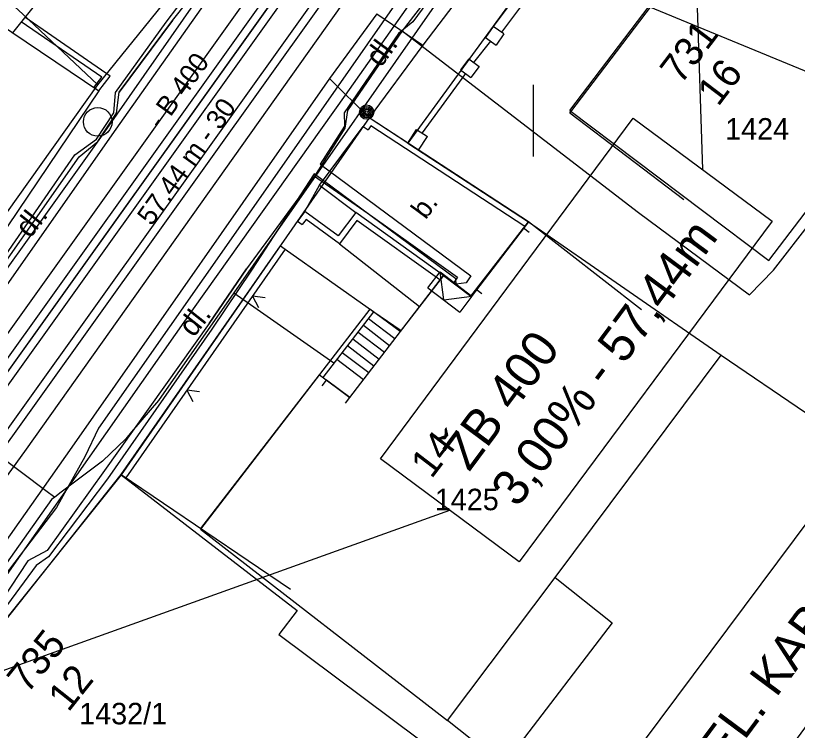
# Model space of a CAD drawing. Extents: x -601580 to 4, y -1204314 to 4.
# Drawn here: x -600360.41 to -600333.14, y -1203752.45 to -1203727.51 of the extents above; entities that cross this region are included whole.
import ezdxf

# ---------------------------------------------------------------- set-up
doc = ezdxf.new("R2010")
doc.units = 0
for name, color, linetype in [('00-EON NN', 7, 'Continuous'), ('00-EON VN', 7, 'Continuous'), ('00-INNOGY-NTL', 7, 'Continuous'), ('00-KN-HRANICE PARCEL', 7, 'Continuous'), ('00-KN-PARC. CISLA', 7, 'Continuous'), ('00-KN-VNITRNI KRESBA', 7, 'Continuous'), ('00-POLOHOPIS', 7, 'Continuous'), ('00-SITE KOM. KABEL', 7, 'Continuous'), ('00-VODOVOD STAVAJICI', 7, 'Continuous'), ('11-REKONSTRUKCE  VYKOP', 7, 'Continuous'), ('11-REKONSTRUKCE KANALIZACE', 7, 'Continuous'), ('11-REKONSTRUKCE KANALIZACE OSA', 7, 'Continuous'), ('11-REKONSTRUKCE KANALIZACE POPIS', 7, 'Continuous'), ('11-REKONSTRUKCE VODOVOD', 7, 'Continuous'), ('11-VAK-KANAL PUVODNI', 7, 'Continuous'), ('Vrstva 25', 7, 'Continuous'), ('Vrstva 26', 7, 'Continuous'), ('Vrstva 28', 7, 'Continuous'), ('Vrstva 6', 7, 'Continuous'), ('Vrstva 9', 7, 'Continuous')]:
    doc.layers.add(name, color=color, linetype=linetype)

# ---------------------------------------------------------------- blocks, each defined once
blk = doc.blocks.new('6.01A_1614')
at = {"layer": 'Vrstva 25'}
for radius in [0.25, 0.2, 0.15, 0.1, 0.05]:
    blk.add_circle((0, 0), radius, dxfattribs=at)
blk = doc.blocks.new('6.20D_110')
at = {"layer": 'Vrstva 28'}
blk.add_circle((0, 0), 0.5, dxfattribs=at)
blk = doc.blocks.new('VCHOD_2454')
at = {"layer": 'Vrstva 6'}
blk.add_line((0, 0.25), (0, 0), dxfattribs=at)
blk = doc.blocks.new('VCHOD_2456')
at = {"layer": 'Vrstva 6'}
blk.add_line((0, 0.25), (0, 0), dxfattribs=at)
blk = doc.blocks.new('VCHOD_2462')
at = {"layer": 'Vrstva 6'}
blk.add_line((0, 0.25), (0, 0), dxfattribs=at)
blk = doc.blocks.new('VCHOD_2464')
at = {"layer": 'Vrstva 6'}
blk.add_line((0, 0.25), (0, 0), dxfattribs=at)
blk = doc.blocks.new('NN630')
at = {"layer": 'Vrstva 9'}
for points in [[(-3, -700), (-703, 0)], [(-703, -700), (-703, 0), (697, 0), (697, -700)], [(-3, -700), (697, 0)], [(-703, -700), (697, -700)]]:
    blk.add_lwpolyline(points, dxfattribs=at)

msp = doc.modelspace()

# ---------------------------------------------------------------- linework, layer by layer
msp.add_lwpolyline([(-600342.345, -1203732.426), (-600342.345, -1203729.926)])
at = {"layer": '00-EON NN'}
for points in [[(-600362.154, -1203737.878), (-600358.34, -1203732.37), (-600357.58, -1203731.83), (-600356.98, -1203730.9), (-600356.92, -1203730.2), (-600355.15, -1203727.74), (-600353.93, -1203726.13), (-600352.83, -1203724.67), (-600352.64, -1203724.36), (-600350.16, -1203720.58), (-600349.974, -1203719.405), (-600349.918, -1203719.261), (-600349.71, -1203719.17), (-600349.578, -1203719.49), (-600349.688, -1203719.771), (-600348.944, -1203719.986), (-600348.538, -1203719.669), (-600346.141, -1203716.287), (-600345.646, -1203715.55), (-600345.687, -1203714.9), (-600340.43, -1203707.19)], [(-600336.22, -1203714.37), (-600337.32, -1203716), (-600340.56, -1203720.66), (-600341.38, -1203721.95), (-600342.79, -1203723.669), (-600343.55, -1203723.65), (-600346.55, -1203727.73), (-600347.052, -1203728.137), (-600348.942, -1203730.911), (-600348.932, -1203731.374), (-600349.779, -1203732.697), (-600344.525, -1203736.593), (-600344.695, -1203736.832), (-600345.04, -1203736.88), (-600345.051, -1203736.7), (-600349.996, -1203733.034), (-600352.18, -1203736.39), (-600353.56, -1203738.45), (-600357.2, -1203743.67), (-600359.26, -1203746.4), (-600359.69, -1203746.7), (-600360.991, -1203748.45)]]:
    msp.add_lwpolyline(points, dxfattribs=at)
at = {"layer": '00-EON VN'}
for points in [[(-600352.702, -1203647.788), (-600344.954, -1203653.759), (-600330.827, -1203664.425), (-600321.645, -1203670.963), (-600317.713, -1203673.458), (-600315.791, -1203674.896), (-600315.293, -1203675.777), (-600315.944, -1203682.246), (-600316.226, -1203683.581), (-600322.501, -1203693.042), (-600331.079, -1203704.985), (-600348.911, -1203730.288), (-600354.208, -1203737.743), (-600361.516, -1203748.136), (-600365.138, -1203753.003), (-600368.824, -1203758.254), (-600375.091, -1203769.039), (-600381.398, -1203780.278), (-600382.49, -1203782.6), (-600383.25, -1203783.59)], [(-600337.327, -1203713.329), (-600344.497, -1203723.269), (-600345.047, -1203724.049), (-600345.487, -1203724.709), (-600351.367, -1203733.129), (-600357.517, -1203741.909), (-600357.997, -1203742.909), (-600358.977, -1203744.679), (-600366.777, -1203754.899), (-600370.767, -1203760.329), (-600373.807, -1203765.959), (-600375.887, -1203769.949), (-600376.667, -1203771.279), (-600377.557, -1203772.739), (-600383.047, -1203782.909), (-600383.307, -1203783.299)]]:
    msp.add_lwpolyline(points, dxfattribs=at)
at = {"layer": '00-INNOGY-NTL'}
msp.add_line((-600352.8, -1203737.19), (-600349.31, -1203739.63), dxfattribs=at)
for points in [[(-600321.69, -1203692.03), (-600330.58, -1203705.33), (-600337.06, -1203714.26), (-600337.47, -1203714.88), (-600341.61, -1203721.03), (-600343.93, -1203724.48), (-600344.29, -1203725.01), (-600352.8, -1203737.19), (-600355.42, -1203740.94), (-600356.36, -1203742.04), (-600356.56, -1203742.28), (-600357.37, -1203743.06), (-600358.82, -1203744.14), (-600359.04, -1203744.31), (-600359.16, -1203744.4), (-600365.08, -1203752.77), (-600365.18, -1203752.95), (-600368.57, -1203759.1), (-600375.05, -1203770.85), (-600375.18, -1203771.08)], [(-600364.23, -1203740.42), (-600363.75, -1203740.78), (-600359.35, -1203744.08), (-600359.04, -1203744.31)]]:
    msp.add_lwpolyline(points, dxfattribs=at)
at = {"layer": '00-KN-HRANICE PARCEL'}
for p, q in [((-600357.54, -1203729.93), (-600348.91, -1203719.22)), ((-600339.11, -1203721.5), (-600346.73, -1203731.96)), ((-600356.72, -1203743.53), (-600363.34, -1203751.79))]:
    msp.add_line(p, q, dxfattribs=at)
for points in [[(-600372.42, -1203717.46), (-600367.63, -1203721.01), (-600365.29, -1203722.74), (-600360.15, -1203727.46), (-600357.54, -1203729.93)], [(-600364.42, -1203739.59), (-600363.48, -1203738.27), (-600357.54, -1203729.93)], [(-600346.73, -1203731.96), (-600348.07, -1203731.08), (-600356.72, -1203743.53)], [(-600346.73, -1203731.96), (-600342.52, -1203734.71), (-600335.79, -1203739.36), (-600329.91, -1203743.36), (-600329.14, -1203743.85), (-600324.93, -1203746.5)], [(-600356.72, -1203743.53), (-600350.59, -1203748.27), (-600351.22, -1203749.1), (-600336.52, -1203760.09), (-600334, -1203761.34)]]:
    msp.add_lwpolyline(points, dxfattribs=at)
at = {"layer": '00-KN-VNITRNI KRESBA'}
for p, q in [((-600341.07, -1203730.82), (-600335.95, -1203724.05)), ((-600341.07, -1203730.82), (-600334.13, -1203736.06)), ((-600334.13, -1203736.06), (-600331.2, -1203732.2)), ((-600342.52, -1203734.71), (-600344.51, -1203737.32)), ((-600345.48, -1203736.58), (-600346.99, -1203738.54)), ((-600344.51, -1203737.32), (-600345.48, -1203736.58)), ((-600348.05, -1203737.75), (-600349.81, -1203740.04)), ((-600346.99, -1203738.54), (-600348.05, -1203737.75)), ((-600341.58, -1203747.12), (-600335.79, -1203739.36)), ((-600349.81, -1203740.04), (-600353.96, -1203745.43)), ((-600353.96, -1203745.43), (-600345.34, -1203752.11)), ((-600345.34, -1203752.11), (-600341.58, -1203747.12)), ((-600341.58, -1203747.12), (-600339.6, -1203748.7)), ((-600339.6, -1203748.7), (-600343.39, -1203753.65)), ((-600343.39, -1203753.65), (-600345.34, -1203752.11))]:
    msp.add_line(p, q, dxfattribs=at)
at = {"layer": '00-POLOHOPIS'}
for p, q in [((-600351.989, -1203717.396), (-600360.513, -1203728.109)), ((-600340.368, -1203720.82), (-600346.199, -1203728.544)), ((-600349.695, -1203721.222), (-600356.906, -1203731.478)), ((-600339.185, -1203721.739), (-600343.746, -1203727.895)), ((-600339.015, -1203722.099), (-600343.459, -1203728.096)), ((-600341.076, -1203730.916), (-600335.961, -1203724.184)), ((-600365.409, -1203724.808), (-600357.507, -1203730.136)), ((-600347.804, -1203727.451), (-600349.459, -1203729.706)), ((-600347.804, -1203727.451), (-600346.199, -1203728.544)), ((-600357.397, -1203729.666), (-600360.208, -1203727.725)), ((-600357.11, -1203729.622), (-600360.083, -1203727.569)), ((-600343.746, -1203727.895), (-600344.018, -1203728.282)), ((-600343.377, -1203728.153), (-600343.746, -1203727.895)), ((-600344.018, -1203728.282), (-600343.649, -1203728.54)), ((-600343.377, -1203728.153), (-600343.649, -1203728.54)), ((-600346.199, -1203728.544), (-600348.073, -1203731.08)), ((-600344.418, -1203729.153), (-600343.833, -1203728.411)), ((-600344.598, -1203729.018), (-600344.889, -1203729.403)), ((-600344.598, -1203729.018), (-600344.239, -1203729.289)), ((-600344.889, -1203729.403), (-600344.53, -1203729.674)), ((-600344.239, -1203729.289), (-600344.53, -1203729.674)), ((-600357.673, -1203730.024), (-600357.397, -1203729.666)), ((-600357.507, -1203730.136), (-600357.11, -1203729.622)), ((-600344.709, -1203729.538), (-600346.229, -1203731.609)), ((-600349.459, -1203729.706), (-600358.444, -1203742.571)), ((-600349.459, -1203729.706), (-600348.073, -1203731.08)), ((-600357.507, -1203730.136), (-600364.06, -1203739.857)), ((-600337.095, -1203733.941), (-600341.076, -1203730.916)), ((-600356.906, -1203731.478), (-600365.13, -1203743.186)), ((-600349.811, -1203733.429), (-600348.279, -1203731.388)), ((-600348.279, -1203731.388), (-600348.113, -1203731.499)), ((-600346.728, -1203731.96), (-600346.418, -1203731.486)), ((-600346.418, -1203731.486), (-600346.041, -1203731.732)), ((-600346.351, -1203732.206), (-600346.041, -1203731.732)), ((-600350.314, -1203734.351), (-600349.811, -1203733.429)), ((-600349.811, -1203733.429), (-600348.542, -1203734.381)), ((-600350.314, -1203734.351), (-600350.574, -1203734.681)), ((-600349.152, -1203735.194), (-600350.314, -1203734.351)), ((-600348.542, -1203734.381), (-600349.152, -1203735.194)), ((-600345.484, -1203736.576), (-600348.542, -1203734.381)), ((-600350.574, -1203734.681), (-600350.416, -1203734.804)), ((-600350.275, -1203734.625), (-600350.416, -1203734.804)), ((-600349.11, -1203735.471), (-600350.275, -1203734.625)), ((-600348.499, -1203734.657), (-600349.11, -1203735.471)), ((-600345.605, -1203736.734), (-600348.499, -1203734.657)), ((-600344.53, -1203737.304), (-600342.521, -1203734.711)), ((-600338.569, -1203737.773), (-600342.521, -1203734.711)), ((-600344.346, -1203737.066), (-600342.692, -1203734.932)), ((-600356.728, -1203743.522), (-600351.168, -1203735.544)), ((-600351.003, -1203735.658), (-600356.562, -1203743.635)), ((-600351.168, -1203735.544), (-600351.003, -1203735.658)), ((-600351.003, -1203735.658), (-600347.907, -1203737.854)), ((-600349.11, -1203735.471), (-600346.319, -1203737.667)), ((-600348.747, -1203740.839), (-600345.484, -1203736.576)), ((-600345.484, -1203736.576), (-600344.53, -1203737.304)), ((-600349.681, -1203740.137), (-600347.907, -1203737.854)), ((-600347.907, -1203737.854), (-600346.956, -1203738.5)), ((-600347.18, -1203738.791), (-600348.092, -1203738.092)), ((-600347.362, -1203739.029), (-600348.276, -1203738.329)), ((-600347.544, -1203739.268), (-600348.46, -1203738.566)), ((-600347.726, -1203739.506), (-600348.644, -1203738.803)), ((-600347.909, -1203739.744), (-600348.828, -1203739.04)), ((-600348.091, -1203739.982), (-600349.012, -1203739.276)), ((-600348.274, -1203740.221), (-600349.197, -1203739.514)), ((-600353.946, -1203745.408), (-600349.809, -1203740.041)), ((-600349.809, -1203740.041), (-600348.747, -1203740.839)), ((-600348.747, -1203740.839), (-600349.561, -1203740.227)), ((-600358.444, -1203742.571), (-600370.848, -1203760.18)), ((-600363.314, -1203751.822), (-600356.728, -1203743.522)), ((-600356.728, -1203743.522), (-600350.823, -1203747.525))]:
    msp.add_line(p, q, dxfattribs=at)
for points in [[(-600342.521, -1203734.711), (-600348.073, -1203731.08), (-600348.279, -1203731.388)], [(-600342.644, -1203734.869), (-600348.017, -1203731.356), (-600348.113, -1203731.499)], [(-600351.003, -1203735.658), (-600356.562, -1203743.635)], [(-600351.704, -1203737.363), (-600352.146, -1203737.299), (-600351.933, -1203737.692)], [(-600353.991, -1203740.645), (-600354.433, -1203740.581), (-600354.22, -1203740.973)]]:
    msp.add_lwpolyline(points, dxfattribs=at)
at = {"layer": '00-SITE KOM. KABEL'}
for points in [[(-600448.32, -1203764.77), (-600445.41, -1203766.9), (-600434.97, -1203774.92), (-600422.32, -1203783.12), (-600413.93, -1203789.04), (-600405.18, -1203794.93), (-600400.25, -1203797.98), (-600398.96, -1203798.36), (-600397.12, -1203797.36), (-600388.96, -1203781.95), (-600378.33, -1203762.13), (-600375.93, -1203758.23), (-600373.1, -1203754.01), (-600370.24, -1203749.96), (-600363.35, -1203740.04), (-600357.38, -1203731.69), (-600349.33, -1203720.15), (-600345.8, -1203715.19), (-600340.07, -1203706.96), (-600329.02, -1203689.27)], [(-600362.14, -1203738.07), (-600358.19, -1203732.44), (-600357.54, -1203731.91), (-600356.89, -1203730.92), (-600356.8, -1203730.18), (-600354.93, -1203727.69), (-600353.8, -1203726.24), (-600352.59, -1203724.49)], [(-600345.02, -1203725.57), (-600346.92, -1203728.04)], [(-600354.93, -1203727.69), (-600356.8, -1203730.18)], [(-600346.92, -1203728.04), (-600348.83, -1203730.83), (-600348.92, -1203731.44), (-600349.98, -1203733.11)], [(-600348.83, -1203730.83), (-600346.92, -1203728.04)], [(-600346.92, -1203728.04), (-600338.68, -1203734.38), (-600334.81, -1203737.25), (-600333.97, -1203736.39), (-600331.29, -1203732.95)], [(-600349.98, -1203733.11), (-600352.35, -1203736.35), (-600353.65, -1203738.25), (-600357.31, -1203743.38), (-600359.31, -1203746.17), (-600359.98, -1203746.53), (-600361.18, -1203748.34)], [(-600349.98, -1203733.11), (-600348.14, -1203734.39), (-600346.78, -1203735.36), (-600344.99, -1203736.64), (-600345.13, -1203736.85)], [(-600353.65, -1203738.25), (-600352.35, -1203736.35)]]:
    msp.add_lwpolyline(points, dxfattribs=at)
at = {"layer": '00-VODOVOD STAVAJICI'}
msp.add_lwpolyline([(-600330.382, -1203700.926), (-600340.064, -1203714.494), (-600360.044, -1203742.638), (-600371.815, -1203758.94), (-600385.686, -1203786.009), (-600395.742, -1203804.116)], dxfattribs=at)
at = {"layer": '11-REKONSTRUKCE  VYKOP'}
for points in [[(-600436.811, -1203861.357), (-600431.759, -1203853.436), (-600411.329, -1203829.396), (-600388.728, -1203788.996), (-600371.322, -1203753.479), (-600337.185, -1203705.715)], [(-600426.231, -1203850.359), (-600409.497, -1203830.669), (-600386.761, -1203790.027), (-600369.409, -1203754.621), (-600336.076, -1203707.982)]]:
    msp.add_lwpolyline(points, dxfattribs=at)
at = {"layer": '11-REKONSTRUKCE KANALIZACE'}
for points in [[(-600370.48, -1203753.16), (-600337.874, -1203707.539)], [(-600370.024, -1203753.486), (-600337.418, -1203707.865)]]:
    msp.add_lwpolyline(points, dxfattribs=at)
at = {"layer": '11-REKONSTRUKCE KANALIZACE OSA'}
msp.add_lwpolyline([(-600436.153, -1203861.776), (-600431.13, -1203853.9), (-600410.685, -1203829.843), (-600388.037, -1203789.358), (-600370.65, -1203753.88), (-600337.248, -1203707.145)], dxfattribs=at)
at = {"layer": '11-REKONSTRUKCE KANALIZACE POPIS'}
for p, q in [((-600336.438, -1203732.887), (-600337.248, -1203707.145)), ((-600323.83, -1203733.185), (-600348.505, -1203722.991)), ((-600370.65, -1203753.88), (-600345.259, -1203744.77))]:
    msp.add_line(p, q, dxfattribs=at)
for points in [[(-600347.681, -1203742.972), (-600338.861, -1203731.089), (-600334.016, -1203734.685), (-600342.837, -1203746.568)], [(-600345.551, -1203762.297), (-600323.83, -1203733.185), (-600320.587, -1203735.619), (-600342.07, -1203764.881)]]:
    msp.add_lwpolyline(points, close=True, dxfattribs=at)
at = {"layer": '11-REKONSTRUKCE VODOVOD'}
msp.add_lwpolyline([(-600425.926, -1203849.568), (-600409.728, -1203830.508), (-600387.009, -1203789.897), (-600369.651, -1203754.477), (-600336.304, -1203707.82)], dxfattribs=at)
at = {"layer": '11-VAK-KANAL PUVODNI'}
msp.add_line((-600370.65, -1203753.88), (-600337.248, -1203707.145), dxfattribs=at)
msp.add_lwpolyline([(-600436.153, -1203861.776), (-600431.13, -1203853.9), (-600410.685, -1203829.843), (-600388.037, -1203789.358), (-600370.65, -1203753.88), (-600337.248, -1203707.145)], dxfattribs=at)

# ---------------------------------------------------------------- block references
at = {"layer": '00-POLOHOPIS'}
for name, p, xscale, yscale, rotation in [('6.20D_110', (-600357.541, -1203731.221), 0.9999978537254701, 0.9999978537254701, 54.29179881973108), ('VCHOD_2454', (-600342.692, -1203734.932), 0.99999900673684, 0.9999990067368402, -127.77824657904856), ('VCHOD_2456', (-600344.346, -1203737.066), 0.99999900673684, 0.9999990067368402, -127.77824657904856), ('VCHOD_2462', (-600349.561, -1203740.227), 0.99999790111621, 0.99999790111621, 143.0625472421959), ('VCHOD_2464', (-600348.747, -1203740.839), 0.99999790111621, 0.99999790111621, 143.0625472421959)]:
    msp.add_blockref(name, p, dxfattribs=dict(at, xscale=xscale, yscale=yscale, rotation=rotation))
at = {"layer": '00-POLOHOPIS', "rotation": 90}
msp.add_blockref('6.01A_1614', (-600348.163, -1203730.881), dxfattribs=at)
at = {"layer": 'Vrstva 26', "xscale": 0.001, "yscale": 0.001, "rotation": -37.608594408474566}
msp.add_blockref('NN630', (-600345.04, -1203736.88), dxfattribs=at)

# ---------------------------------------------------------------- texts
at = {"layer": '00-KN-PARC. CISLA'}
for s, p in [('1424', (-600335.655, -1203731.84)), ('1425', (-600345.785, -1203744.77)), ('1432/1', (-600358.189, -1203752.24))]:
    msp.add_text(s, height=0.75, dxfattribs=at).set_placement(p)
at = {"layer": '00-POLOHOPIS'}
for s, height, rotation, p in [('731', 1, 52.7723, (-600337.203, -1203729.95)), ('dl.', 0.75, 53.7241, (-600347.664, -1203729.353)), ('16', 1, 52.7723, (-600335.901, -1203730.716)), ('b.', 0.7, 53.5371, (-600346.101, -1203734.657)), ('dl.', 0.75, 51.5857, (-600359.903, -1203735.31)), ('dl.', 0.75, 51.5857, (-600354.199, -1203738.769)), ('14', 1, 52.5687, (-600345.901, -1203743.7)), ('735', 1, 51.5682, (-600359.996, -1203751.204)), ('12', 1, 51.5682, (-600358.566, -1203751.844))]:
    msp.add_text(s, height=height, rotation=rotation, dxfattribs=at).set_placement(p)
at = {"layer": '11-REKONSTRUKCE KANALIZACE POPIS'}
for s, p in [('3,00% - 57,44m', (-600342.898, -1203744.712)), ('KŘÍŽENÍ NN. EL. KABEL A TEL. KABEL', (-600341.849, -1203762.072)), ('ŽB 400 ', (-600344.587, -1203743.457))]:
    msp.add_text(s, height=1.25, rotation=53.4147, dxfattribs=at).set_placement(p)
at = {"layer": '11-VAK-KANAL PUVODNI'}
for s, height, p in [('- B 400', 0.6824, (-600355.33, -1203731.525)), ('57.44 m - 30', 0.68241, (-600355.661, -1203734.882))]:
    msp.add_text(s, height=height, rotation=54.4462, dxfattribs=at).set_placement(p)

doc.saveas('drawing.dxf')
